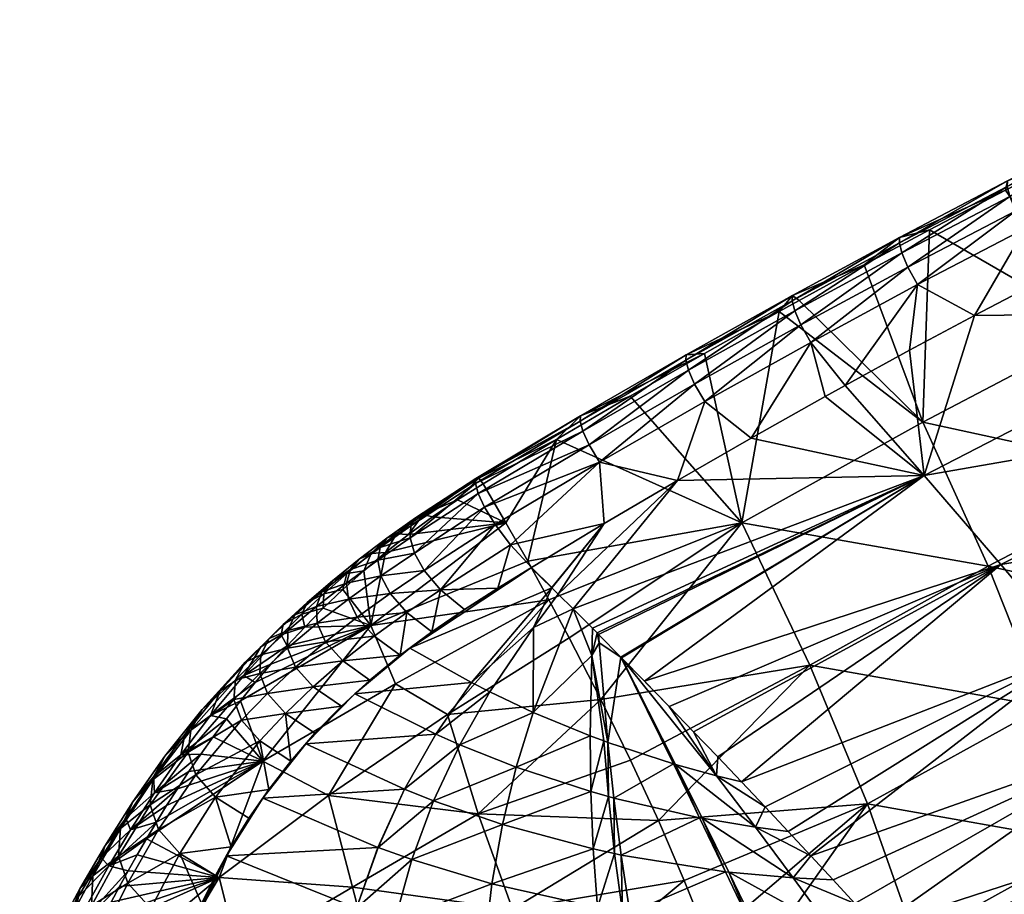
# Model space of a CAD drawing. Header units: millimetres. Extents: x -296 to 288, y -231 to 354.
# Tile 271 of 345: x -221 to -183, y 289 to 322. Entities that reach past the tile are written whole.
import ezdxf

# ---------------------------------------------------------------- set-up
doc = ezdxf.new("R2010")
doc.units = ezdxf.units.MM
doc.header["$MEASUREMENT"] = 0
doc.layers.add('Výchozí', color=7, linetype='Continuous', true_color=0x000000)

msp = doc.modelspace()

# ---------------------------------------------------------------- meshes
at = {"layer": 'Výchozí'}
mesh = msp.add_polyface(dxfattribs=at)
corners = [(-180.206, 317.247, 301.135), (-179.478, 310.497, 278.972), (-180.206, 317.247, 301.135), (-177.297, 318.704, 301.139), (-172.21, 314.106, 278.906), (-174.375, 320.134, 301.143), (-174.374, 320.135, 301.143), (-174.594, 320.1, 304.141), (-170.53, 322.24, 303.268), (-174.592, 320.313, 303.27), (-174.5, 319.711, 304.869), (-170.532, 322.025, 304.138), (-178.894, 317.995, 304.145), (-178.891, 318.205, 303.274), (-178.798, 317.608, 304.871), (-178.582, 317.066, 305.441), (-174.289, 319.166, 305.441), (-178.226, 316.393, 305.843), (-173.941, 318.489, 305.846), (-183.027, 315.903, 304.148), (-183.022, 316.111, 303.277), (-182.93, 315.518, 304.873), (-182.71, 314.979, 305.441), (-182.346, 314.309, 305.841), (-187.131, 313.756, 304.153), (-187.033, 313.374, 304.876), (-171.439, 321.538, 301.148), (-174.374, 320.135, 301.143), (-174.375, 320.134, 301.143), (-177.297, 318.704, 301.139), (-174.375, 320.134, 301.143), (-180.206, 317.247, 301.135), (-180.206, 317.247, 301.135), (-183.102, 315.764, 301.131), (-187.125, 313.963, 303.281), (-175.654, 315.415, 306.118), (-172.758, 316.831, 306.122), (-178.539, 313.971, 306.114), (-175.654, 315.415, 306.118), (-178.539, 313.971, 306.114), (-178.539, 313.971, 306.114)]
mesh.append_faces([[corners[k] for k in face] for face in [(0, 1, 2, 2), (1, 0, 3, 3), (4, 3, 5, 5), (4, 5, 6, 6), (7, 8, 9, 9), (10, 11, 7, 7), (12, 7, 9, 9), (12, 9, 13, 13), (14, 10, 7, 7), (14, 7, 12, 12), (15, 16, 10, 10), (15, 10, 14, 14), (17, 18, 16, 16), (17, 16, 15, 15), (19, 12, 13, 13), (19, 13, 20, 20), (21, 14, 12, 12), (21, 12, 19, 19), (22, 15, 14, 14), (22, 14, 21, 21), (23, 17, 15, 15), (23, 15, 22, 22), (24, 19, 20, 20), (25, 21, 19, 19), (26, 27, 9, 9), (28, 29, 13, 13), (30, 13, 9, 9), (9, 27, 30, 30), (13, 31, 32, 32), (33, 34, 20, 20), (20, 32, 33, 33), (13, 29, 31, 31), (13, 32, 20, 20), (18, 17, 35, 35), (18, 35, 36, 36), (17, 37, 38, 38), (39, 40, 17, 17)]])
mesh = msp.add_polyface(dxfattribs=at)
corners = [(-183.274, 301.535, 304.852), (-180.472, 298.199, 303.499), (-168.788, 303.924, 303.762), (-171.427, 307.493, 305.025), (-186.191, 304.923, 305.702), (-174.173, 311.109, 305.769), (-178.539, 313.971, 306.114), (-178.539, 313.971, 306.114), (-184.274, 311, 306.106), (-181.413, 312.499, 306.11), (-189.198, 308.336, 306.101), (-186.741, 309.678, 306.103), (-175.654, 315.415, 306.118), (-172.758, 316.831, 306.122), (-172.757, 316.832, 306.122), (-177.09, 304.956, 255.164), (-183.759, 301.468, 255.311), (-186.238, 306.944, 279.039), (-179.478, 310.497, 278.972), (-175.052, 299.582, 229.944), (-181.642, 296.144, 230.177), (-169.922, 308.494, 255.016), (-167.97, 303.063, 229.709), (-180.206, 317.247, 301.135), (-183.102, 315.764, 301.131), (-185.983, 314.252, 301.127), (-177.297, 318.704, 301.139), (-172.21, 314.106, 278.906), (-187.131, 313.756, 304.153), (-183.022, 316.111, 303.277), (-187.125, 313.963, 303.281), (-187.033, 313.374, 304.876), (-183.027, 315.903, 304.148), (-186.809, 312.838, 305.441), (-182.71, 314.979, 305.441), (-182.93, 315.518, 304.873), (-186.438, 312.17, 305.839), (-182.346, 314.309, 305.841), (-183.102, 315.764, 301.131), (-185.983, 314.252, 301.127), (-178.226, 316.393, 305.843), (-181.413, 312.499, 306.11), (-178.539, 313.971, 306.114), (-189.198, 308.336, 306.101), (-186.741, 309.678, 306.103), (-184.274, 311, 306.106), (-181.413, 312.499, 306.11), (-186.741, 309.678, 306.103), (-184.274, 311, 306.106)]
mesh.append_faces([[corners[k] for k in face] for face in [(0, 1, 2, 2), (0, 2, 3, 3), (4, 0, 3, 3), (4, 3, 5, 5), (6, 7, 5, 5), (8, 4, 5, 5), (8, 5, 9, 9), (7, 9, 5, 5), (10, 4, 11, 11), (4, 8, 11, 11), (12, 6, 5, 5), (5, 13, 12, 12), (14, 13, 5, 5), (15, 16, 17, 17), (15, 17, 18, 18), (19, 20, 16, 16), (19, 16, 15, 15), (21, 15, 18, 18), (22, 19, 15, 15), (23, 18, 24, 24), (24, 18, 25, 25), (17, 25, 18, 18), (18, 26, 27, 27), (28, 29, 30, 30), (31, 32, 28, 28), (33, 34, 35, 35), (33, 35, 31, 31), (36, 37, 34, 34), (36, 34, 33, 33), (38, 39, 30, 30), (40, 37, 41, 41), (40, 41, 42, 42), (36, 43, 44, 44), (37, 36, 45, 45), (37, 45, 46, 46), (36, 47, 48, 48)]])
mesh = msp.add_polyface(dxfattribs=at)
corners = [(-191.702, 311.148, 301.121), (-186.238, 306.944, 279.039), (-191.702, 311.148, 301.121), (-190.943, 311.568, 301.122), (-185.983, 314.252, 301.127), (-188.469, 312.921, 301.124), (-193.116, 303.12, 279.113), (-191.201, 311.556, 304.157), (-187.131, 313.756, 304.153), (-187.125, 313.963, 303.281), (-191.193, 311.761, 303.285), (-191.103, 311.177, 304.879), (-187.033, 313.374, 304.876), (-190.875, 310.643, 305.442), (-186.809, 312.838, 305.441), (-190.496, 309.978, 305.838), (-186.438, 312.17, 305.839), (-195.25, 309.295, 304.163), (-195.24, 309.498, 303.291), (-195.15, 308.918, 304.884), (-194.918, 308.388, 305.444), (-194.531, 307.725, 305.837), (-199.262, 306.981, 304.168), (-199.161, 306.606, 304.887), (-198.925, 306.079, 305.446), (-188.469, 312.921, 301.124), (-190.943, 311.568, 301.122), (-191.702, 311.148, 301.121), (-191.702, 311.148, 301.121), (-191.702, 311.148, 301.121), (-194.539, 309.554, 301.118), (-185.983, 314.252, 301.127), (-188.469, 312.921, 301.124), (-199.251, 307.181, 303.296), (-197.36, 307.932, 301.116), (-189.198, 308.336, 306.101), (-189.952, 307.918, 306.1), (-189.198, 308.336, 306.101), (-189.952, 307.918, 306.1), (-189.952, 307.918, 306.1)]
mesh.append_faces([[corners[k] for k in face] for face in [(0, 1, 2, 2), (3, 1, 0, 0), (4, 1, 5, 5), (5, 1, 3, 3), (1, 6, 2, 2), (7, 8, 9, 9), (7, 9, 10, 10), (11, 12, 8, 8), (11, 8, 7, 7), (13, 14, 12, 12), (13, 12, 11, 11), (15, 16, 14, 14), (15, 14, 13, 13), (17, 7, 10, 10), (17, 10, 18, 18), (19, 11, 7, 7), (19, 7, 17, 17), (20, 13, 11, 11), (20, 11, 19, 19), (21, 15, 13, 13), (21, 13, 20, 20), (22, 17, 18, 18), (23, 19, 17, 17), (24, 20, 19, 19), (10, 25, 26, 26), (10, 27, 28, 28), (29, 30, 18, 18), (28, 18, 10, 10), (10, 26, 27, 27), (9, 31, 32, 32), (9, 32, 10, 10), (33, 18, 30, 30), (33, 30, 34, 34), (16, 15, 35, 35), (15, 36, 37, 37), (38, 39, 15, 15)]])
mesh = msp.add_polyface(dxfattribs=at)
corners = [(-197.692, 297.992, 305.591), (-186.191, 304.923, 305.702), (-197.719, 298.019, 305.597), (-196.823, 297.106, 305.368), (-183.274, 301.535, 304.852), (-189.952, 307.918, 306.1), (-189.952, 307.918, 306.1), (-189.198, 308.336, 306.101), (-192.767, 306.337, 306.097), (-198.623, 298.935, 305.785), (-198.57, 298.881, 305.775), (-198.798, 299.112, 305.816), (-199.535, 299.852, 305.931), (-195.566, 304.728, 306.094), (-200.097, 300.414, 306.001), (-198.623, 298.935, 305.785), (-198.348, 303.091, 306.091), (-200.338, 300.654, 306.026), (-200.339, 300.655, 306.026), (-183.759, 301.468, 255.311), (-190.54, 297.713, 255.471), (-193.116, 303.12, 279.113), (-186.238, 306.944, 279.039), (-201.262, 301.656, 289.577), (-200.164, 306.282, 301.112), (-194.539, 309.554, 301.118), (-197.36, 307.932, 301.116), (-191.702, 311.148, 301.121), (-199.682, 298.749, 277.546), (-200.458, 300.197, 283.622), (-199.262, 306.981, 304.168), (-195.24, 309.498, 303.291), (-199.251, 307.181, 303.296), (-199.161, 306.606, 304.887), (-195.25, 309.295, 304.163), (-198.925, 306.079, 305.446), (-195.15, 308.918, 304.884), (-198.531, 305.419, 305.837), (-194.531, 307.725, 305.837), (-194.918, 308.388, 305.444), (-200.164, 306.282, 301.112), (-197.36, 307.932, 301.116), (-190.496, 309.978, 305.838), (-192.767, 306.337, 306.097), (-189.952, 307.918, 306.1), (-195.566, 304.728, 306.094), (-192.767, 306.337, 306.097), (-201.911, 302.288, 306.05), (-198.348, 303.091, 306.091), (-201.115, 301.427, 306.087), (-198.348, 303.091, 306.091)]
mesh.append_faces([[corners[k] for k in face] for face in [(0, 1, 2, 2), (3, 4, 1, 1), (5, 6, 1, 1), (7, 5, 1, 1), (8, 1, 6, 6), (1, 9, 10, 10), (11, 1, 12, 12), (13, 14, 12, 12), (1, 11, 15, 15), (16, 14, 13, 13), (17, 14, 16, 16), (18, 17, 16, 16), (13, 12, 1, 1), (1, 8, 13, 13), (2, 1, 10, 10), (19, 20, 21, 21), (19, 21, 22, 22), (21, 23, 24, 24), (25, 21, 26, 26), (26, 21, 24, 24), (25, 27, 21, 21), (21, 28, 29, 29), (23, 21, 29, 29), (30, 31, 32, 32), (33, 34, 30, 30), (35, 36, 33, 33), (37, 38, 39, 39), (37, 39, 35, 35), (40, 32, 41, 41), (42, 38, 43, 43), (42, 43, 44, 44), (38, 37, 45, 45), (38, 45, 46, 46), (47, 48, 37, 37), (37, 48, 45, 45), (47, 49, 50, 50)]])
mesh = msp.add_polyface(dxfattribs=at)
corners = [(-205.789, 302.677, 300.697), (-204.875, 303.345, 300.923), (-202.094, 303.125, 295.408), (-203.928, 303.99, 301.061), (-202.952, 304.605, 301.108), (-201.262, 301.656, 289.577), (-207.222, 299.223, 293.642), (-198.348, 303.091, 306.091), (-201.113, 301.425, 306.087), (-200.339, 300.655, 306.026), (-201.115, 301.427, 306.087), (-202.094, 303.125, 295.408), (-202.952, 304.605, 301.108), (-200.164, 306.282, 301.112), (-201.262, 301.656, 289.577), (-202.399, 300.638, 306.08), (-203.667, 299.826, 306.045), (-201.13, 301.414, 306.087), (-201.13, 301.414, 306.087), (-201.115, 301.427, 306.087), (-202.399, 300.638, 306.08), (-201.113, 301.425, 306.087), (-200.343, 300.651, 306.026), (-200.339, 300.655, 306.026), (-201.911, 302.288, 306.05), (-202.399, 300.638, 306.08), (-201.115, 301.427, 306.087), (-204.577, 300.578, 306.047), (-202.498, 303.057, 305.834), (-205.2, 301.302, 305.839), (-202.899, 303.714, 305.446), (-203.14, 304.239, 304.89), (-205.571, 301.968, 305.434), (-203.242, 304.61, 304.172), (-205.725, 302.545, 304.845), (-203.125, 304.814, 302.276), (-205.524, 303.308, 303.171), (-203.229, 304.809, 303.299), (-203.229, 304.809, 303.299), (-205.698, 303.002, 304.087), (-203.242, 304.61, 304.172), (-203.928, 303.99, 301.061), (-205.238, 303.433, 302.112), (-203.125, 304.814, 302.276), (-202.952, 304.605, 301.108), (-204.875, 303.345, 300.923), (-200.164, 306.282, 301.112), (-202.952, 304.605, 301.108), (-203.125, 304.814, 302.276), (-199.251, 307.181, 303.296), (-200.164, 306.282, 301.112), (-199.262, 306.981, 304.168), (-203.229, 304.809, 303.299), (-203.242, 304.61, 304.172), (-199.161, 306.606, 304.887), (-203.14, 304.239, 304.89), (-202.899, 303.714, 305.446), (-198.925, 306.079, 305.446), (-198.531, 305.419, 305.837), (-202.498, 303.057, 305.834), (-201.911, 302.288, 306.05)]
mesh.append_faces([[corners[k] for k in face] for face in [(0, 1, 2, 2), (3, 4, 2, 2), (3, 2, 1, 1), (5, 6, 2, 2), (7, 8, 9, 9), (7, 10, 8, 8), (11, 12, 13, 13), (14, 11, 13, 13), (15, 16, 17, 17), (18, 19, 20, 20), (21, 18, 22, 22), (19, 18, 21, 21), (23, 21, 22, 22), (24, 25, 26, 26), (25, 24, 27, 27), (27, 24, 28, 28), (27, 28, 29, 29), (30, 29, 28, 28), (31, 32, 30, 30), (33, 34, 31, 31), (35, 36, 37, 37), (38, 39, 40, 40), (41, 42, 43, 43), (44, 41, 43, 43), (45, 42, 41, 41), (46, 47, 48, 48), (48, 49, 50, 50), (51, 49, 52, 52), (51, 52, 53, 53), (54, 51, 53, 53), (54, 53, 55, 55), (52, 49, 48, 48), (55, 56, 57, 57), (55, 57, 54, 54), (58, 57, 56, 56), (58, 56, 59, 59), (60, 58, 59, 59)]])
mesh = msp.add_polyface(dxfattribs=at)
corners = [(-202.094, 303.125, 295.408), (-206.664, 301.991, 300.387), (-205.789, 302.677, 300.697), (-207.222, 299.223, 293.642), (-206.491, 300.43, 305.755), (-204.577, 300.578, 306.047), (-205.2, 301.302, 305.839), (-206.844, 301.103, 305.332), (-205.571, 301.968, 305.434), (-206.957, 301.698, 304.719), (-205.725, 302.545, 304.845), (-206.869, 302.185, 303.931), (-205.698, 303.002, 304.087), (-206.619, 302.532, 302.987), (-205.524, 303.308, 303.171), (-206.246, 302.706, 301.903), (-205.238, 303.433, 302.112), (-208.149, 300.832, 304.512), (-208.078, 300.216, 305.152), (-208.001, 301.349, 303.694), (-207.674, 301.735, 302.72), (-207.214, 301.959, 301.611), (-208.685, 300.92, 302.374), (-208.14, 301.197, 301.241), (-202.899, 303.714, 305.446), (-203.14, 304.239, 304.89), (-203.242, 304.61, 304.172), (-203.125, 304.814, 302.276), (-203.229, 304.809, 303.299), (-204.875, 303.345, 300.923), (-205.789, 302.677, 300.697), (-206.664, 301.991, 300.387), (-207.497, 301.291, 300.001), (-208.287, 300.584, 299.545)]
mesh.append_faces([[corners[k] for k in face] for face in [(0, 1, 2, 2), (3, 1, 0, 0), (4, 5, 6, 6), (7, 4, 6, 6), (7, 6, 8, 8), (9, 7, 8, 8), (9, 8, 10, 10), (11, 9, 10, 10), (11, 10, 12, 12), (13, 11, 12, 12), (13, 12, 14, 14), (15, 13, 14, 14), (15, 14, 16, 16), (17, 18, 7, 7), (17, 7, 9, 9), (19, 17, 9, 9), (19, 9, 11, 11), (20, 19, 11, 11), (20, 11, 13, 13), (21, 20, 13, 13), (21, 13, 15, 15), (22, 19, 20, 20), (23, 22, 20, 20), (23, 20, 21, 21), (24, 8, 6, 6), (25, 10, 8, 8), (26, 12, 10, 10), (27, 16, 14, 14), (28, 14, 12, 12), (16, 29, 30, 30), (16, 30, 15, 15), (21, 31, 32, 32), (21, 32, 23, 23), (31, 21, 15, 15), (31, 15, 30, 30), (33, 23, 32, 32)]])
mesh = msp.add_polyface(dxfattribs=at)
corners = [(-193.127, 293.273, 303.946), (-183.274, 301.535, 304.852), (-194.033, 294.224, 304.369), (-195.883, 296.142, 305.081), (-194.952, 295.18, 304.748), (-186.191, 304.923, 305.702), (-197.692, 297.992, 305.591), (-196.823, 297.106, 305.368), (-193.116, 303.12, 279.113), (-198.478, 296.411, 267.408), (-199.682, 298.749, 277.546), (-190.54, 297.713, 255.471), (-196.292, 291.802, 246.286), (-197.348, 294.096, 256.981), (-188.341, 292.438, 230.429), (-198.884, 295.022, 304.931), (-201.694, 293.833, 304.585), (-198.864, 292.903, 304.178), (-198.369, 294.83, 304.851), (-198.191, 292.713, 304.078), (-198.369, 294.83, 304.851), (-198.191, 292.713, 304.078), (-198.191, 292.713, 304.078), (-198.213, 294.773, 304.826), (-198.369, 294.83, 304.851), (-198.191, 292.713, 304.078), (-197.987, 292.657, 304.047), (-195.717, 293.955, 304.416), (-198.828, 298.072, 305.65), (-201.051, 295.916, 305.25), (-198.798, 299.112, 305.816), (-199.535, 299.852, 305.931), (-197.719, 298.019, 305.597), (-198.543, 298.563, 305.723), (-198.623, 298.935, 305.785), (-198.57, 298.881, 305.775), (-198.623, 298.935, 305.785), (-195.639, 293.932, 304.403), (-197.692, 297.992, 305.591), (-192.604, 291.555, 303.184), (-194.087, 293.507, 304.126), (-194.952, 295.18, 304.748), (-194.033, 294.224, 304.369), (-197.692, 297.992, 305.591), (-195.883, 296.142, 305.081), (-193.127, 293.273, 303.946), (-197.692, 297.992, 305.591), (-195.883, 296.142, 305.081), (-196.823, 297.106, 305.368)]
mesh.append_faces([[corners[k] for k in face] for face in [(0, 1, 2, 2), (1, 3, 4, 4), (5, 6, 7, 7), (3, 1, 7, 7), (1, 4, 2, 2), (8, 9, 10, 10), (11, 12, 13, 13), (13, 9, 11, 11), (14, 12, 11, 11), (8, 11, 9, 9), (15, 16, 17, 17), (18, 15, 17, 17), (18, 17, 19, 19), (20, 21, 22, 22), (23, 24, 25, 25), (23, 25, 26, 26), (27, 23, 26, 26), (28, 29, 15, 15), (30, 31, 28, 28), (18, 28, 15, 15), (23, 27, 32, 32), (23, 32, 33, 33), (28, 24, 23, 23), (33, 28, 23, 23), (28, 33, 34, 34), (33, 35, 36, 36), (33, 32, 35, 35), (28, 34, 30, 30), (32, 27, 37, 37), (32, 37, 38, 38), (39, 40, 37, 37), (41, 40, 42, 42), (37, 40, 38, 38), (43, 40, 44, 44), (45, 42, 40, 40), (40, 41, 44, 44), (46, 47, 48, 48)]])
mesh = msp.add_polyface(dxfattribs=at)
corners = [(-207.222, 299.223, 293.642), (-209.033, 299.872, 299.027), (-208.287, 300.584, 299.545), (-209.738, 299.16, 298.454), (-207.497, 301.291, 300.001), (-206.664, 301.991, 300.387), (-201.262, 301.656, 289.577), (-200.458, 300.197, 283.622), (-206.283, 296.996, 285.184), (-204.312, 295.839, 277.546), (-200.458, 300.197, 283.622), (-199.682, 298.749, 277.546), (-207.26, 297.141, 305.551), (-205.74, 298.359, 305.855), (-206.111, 298.084, 305.798), (-205.74, 298.359, 305.855), (-204.909, 298.977, 305.957), (-206.111, 298.084, 305.798), (-204.909, 298.977, 305.957), (-205.74, 298.359, 305.855), (-203.667, 299.826, 306.045), (-205.74, 298.359, 305.855), (-203.4, 297.052, 305.572), (-200.343, 300.651, 306.026), (-201.13, 301.414, 306.087), (-201.13, 301.414, 306.087), (-201.036, 299.144, 305.889), (-201.051, 295.916, 305.25), (-199.535, 299.852, 305.931), (-203.397, 297.05, 305.571), (-200.342, 300.65, 306.025), (-200.338, 300.654, 306.026), (-200.339, 300.655, 306.026), (-200.097, 300.414, 306.001), (-200.338, 300.654, 306.026), (-200.097, 300.414, 306.001), (-206.491, 300.43, 305.755), (-205.859, 299.711, 305.969), (-204.577, 300.578, 306.047), (-207.743, 299.532, 305.593), (-207.102, 298.811, 305.816), (-208.078, 300.216, 305.152), (-206.844, 301.103, 305.332), (-208.946, 298.602, 305.342), (-208.294, 297.871, 305.573), (-209.264, 299.302, 304.883), (-203.667, 299.826, 306.045), (-202.399, 300.638, 306.08), (-206.111, 298.084, 305.798), (-204.909, 298.977, 305.957)]
mesh.append_faces([[corners[k] for k in face] for face in [(0, 1, 2, 2), (3, 1, 0, 0), (4, 0, 2, 2), (4, 5, 0, 0), (0, 6, 7, 7), (0, 7, 8, 8), (9, 8, 10, 10), (9, 10, 11, 11), (12, 13, 14, 14), (15, 16, 17, 17), (18, 19, 20, 20), (21, 22, 23, 23), (21, 23, 24, 24), (25, 20, 19, 19), (26, 27, 28, 28), (29, 30, 23, 23), (29, 23, 22, 22), (30, 31, 32, 32), (30, 32, 23, 23), (33, 34, 30, 30), (30, 26, 33, 33), (28, 35, 26, 26), (30, 29, 26, 26), (36, 37, 38, 38), (39, 40, 37, 37), (39, 37, 36, 36), (41, 39, 36, 36), (41, 36, 42, 42), (43, 44, 40, 40), (43, 40, 39, 39), (45, 39, 41, 41), (46, 47, 38, 38), (48, 49, 37, 37), (48, 37, 40, 40), (49, 46, 38, 38), (49, 38, 37, 37), (48, 40, 44, 44)]])
mesh = msp.add_polyface(dxfattribs=at)
corners = [(-211.624, 297.045, 296.467), (-211.032, 297.744, 297.169), (-207.222, 299.223, 293.642), (-210.404, 298.45, 297.832), (-209.738, 299.16, 298.454), (-209.264, 299.302, 304.883), (-208.946, 298.602, 305.342), (-207.743, 299.532, 305.593), (-209.294, 299.943, 304.219), (-208.078, 300.216, 305.152), (-208.149, 300.832, 304.512), (-209.086, 300.492, 303.374), (-208.001, 301.349, 303.694), (-208.685, 300.92, 302.374), (-210.39, 298.359, 304.52), (-210.086, 297.636, 304.993), (-210.383, 299.029, 303.837), (-210.39, 298.359, 304.52), (-210.118, 299.617, 302.972), (-209.646, 300.092, 301.95), (-209.018, 300.424, 300.799), (-208.14, 301.197, 301.241), (-211.408, 298.097, 303.368), (-211.091, 298.728, 302.49), (-210.553, 299.255, 301.455), (-209.849, 299.646, 300.291), (-212.003, 297.83, 301.932), (-211.406, 298.412, 300.892), (-210.631, 298.866, 299.723), (-212.059, 297.315, 298.435), (-208.287, 300.584, 299.545), (-209.033, 299.872, 299.027), (-209.738, 299.16, 298.454), (-210.404, 298.45, 297.832)]
mesh.append_faces([[corners[k] for k in face] for face in [(0, 1, 2, 2), (3, 4, 2, 2), (5, 6, 7, 7), (8, 5, 9, 9), (8, 9, 10, 10), (11, 8, 10, 10), (11, 10, 12, 12), (13, 11, 12, 12), (14, 15, 6, 6), (14, 6, 5, 5), (16, 17, 5, 5), (16, 5, 8, 8), (18, 16, 8, 8), (18, 8, 11, 11), (19, 18, 11, 11), (19, 11, 13, 13), (20, 19, 13, 13), (20, 13, 21, 21), (22, 17, 16, 16), (23, 22, 16, 16), (23, 16, 18, 18), (24, 23, 18, 18), (24, 18, 19, 19), (25, 24, 19, 19), (25, 19, 20, 20), (26, 22, 23, 23), (27, 26, 23, 23), (27, 23, 24, 24), (28, 27, 24, 24), (28, 24, 25, 25), (29, 27, 28, 28), (20, 30, 31, 31), (20, 31, 25, 25), (30, 20, 21, 21), (25, 31, 32, 32), (25, 32, 28, 28), (28, 32, 33, 33)]])
mesh = msp.add_polyface(dxfattribs=at)
corners = [(-181.976, 280.787, 293.11), (-181.976, 280.787, 293.11), (-171.09, 286.278, 293.416), (-183.01, 282.033, 294.744), (-181.99, 280.804, 293.133), (-171.09, 286.278, 293.416), (-173.1, 288.96, 296.574), (-184.097, 283.315, 296.264), (-185.246, 284.645, 297.689), (-175.353, 291.869, 299.332), (-188.012, 287.759, 300.495), (-187.223, 286.882, 299.774), (-177.817, 294.958, 301.648), (-183.274, 301.535, 304.852), (-193.127, 293.273, 303.946), (-180.472, 298.199, 303.499), (-186.453, 286.017, 299.012), (-190.494, 290.468, 302.411), (-186.453, 286.017, 299.012), (-188.821, 288.65, 301.175), (-189.648, 289.553, 301.814), (-191.356, 291.394, 302.966), (-192.234, 292.329, 303.478), (-181.642, 296.144, 230.177), (-188.341, 292.438, 230.429), (-190.54, 297.713, 255.471), (-183.759, 301.468, 255.311), (-179.895, 290.947, 203.872), (-186.524, 287.27, 204.222), (-178.528, 285.855, 176.635), (-185.097, 282.183, 177.087), (-177.548, 280.844, 148.701), (-173.373, 294.353, 203.549), (-175.052, 299.582, 229.944), (-172.064, 289.249, 176.215), (-171.134, 284.249, 148.179), (-193.576, 285.025, 212.79), (-192.144, 280.572, 189.478), (-192.822, 282.793, 201.219), (-190.061, 282.557, 296.773), (-184.097, 283.315, 296.264), (-185.246, 284.645, 297.689), (-191.631, 285.776, 299.63), (-186.453, 286.017, 299.012), (-189.769, 287.726, 300.745), (-186.453, 286.017, 299.012), (-187.223, 286.882, 299.774), (-186.453, 286.017, 299.012), (-188.012, 287.759, 300.495), (-188.821, 288.65, 301.175), (-188.012, 287.759, 300.495)]
mesh.append_faces([[corners[k] for k in face] for face in [(0, 1, 2, 2), (3, 4, 5, 5), (6, 7, 3, 3), (6, 8, 7, 7), (8, 6, 9, 9), (10, 11, 9, 9), (12, 10, 9, 9), (13, 14, 15, 15), (9, 11, 16, 16), (17, 12, 15, 15), (8, 9, 18, 18), (12, 19, 10, 10), (20, 19, 12, 12), (17, 15, 21, 21), (17, 20, 12, 12), (15, 22, 21, 21), (15, 14, 22, 22), (23, 24, 25, 25), (23, 25, 26, 26), (27, 28, 24, 24), (27, 24, 23, 23), (29, 30, 28, 28), (29, 28, 27, 27), (31, 30, 29, 29), (32, 27, 23, 23), (32, 23, 33, 33), (34, 29, 27, 27), (35, 31, 29, 29), (36, 24, 28, 28), (37, 38, 28, 28), (37, 28, 30, 30), (39, 40, 41, 41), (42, 43, 44, 44), (44, 45, 46, 46), (47, 42, 41, 41), (44, 48, 49, 49), (50, 44, 46, 46)]])
mesh = msp.add_polyface(dxfattribs=at)
corners = [(-211.33, 294.06, 287.153), (-207.222, 299.223, 293.642), (-206.283, 296.996, 285.184), (-208.833, 292.762, 277.546), (-204.312, 295.839, 277.546), (-198.478, 296.411, 267.408), (-204.312, 295.839, 277.546), (-199.682, 298.749, 277.546), (-208.833, 292.762, 277.546), (-204.312, 295.839, 277.546), (-203.144, 292.064, 262.589), (-198.478, 296.411, 267.408), (-197.348, 294.096, 256.981), (-205.951, 292.997, 304.121), (-211.327, 292.657, 303.373), (-206.956, 290.783, 302.903), (-205.946, 292.995, 304.121), (-206.951, 290.781, 302.902), (-204.838, 292.559, 303.979), (-205.663, 290.323, 302.752), (-202.221, 291.657, 303.638), (-204.759, 295.09, 305.003), (-207.828, 296.623, 305.382), (-209.698, 294.719, 304.564), (-204.755, 295.088, 305.003), (-203.844, 294.686, 304.881), (-201.694, 293.833, 304.585), (-198.864, 292.903, 304.178), (-203.4, 297.052, 305.572), (-205.74, 298.359, 305.855), (-203.397, 297.05, 305.571), (-202.698, 296.693, 305.478), (-201.051, 295.916, 305.25), (-198.884, 295.022, 304.931), (-207.26, 297.141, 305.551), (-208.342, 296.153, 305.207), (-207.828, 296.623, 305.382), (-201.036, 299.144, 305.889), (-198.828, 298.072, 305.65), (-199.535, 299.852, 305.931), (-207.26, 297.141, 305.551), (-207.828, 296.623, 305.382), (-205.74, 298.359, 305.855), (-206.111, 298.084, 305.798), (-208.294, 297.871, 305.573), (-207.26, 297.141, 305.551)]
mesh.append_faces([[corners[k] for k in face] for face in [(0, 1, 2, 2), (3, 2, 4, 4), (5, 6, 7, 7), (8, 9, 10, 10), (5, 10, 6, 6), (11, 12, 10, 10), (13, 14, 15, 15), (16, 13, 15, 15), (16, 15, 17, 17), (18, 16, 17, 17), (18, 17, 19, 19), (20, 18, 19, 19), (21, 22, 23, 23), (21, 23, 13, 13), (24, 21, 13, 13), (24, 13, 16, 16), (25, 24, 16, 16), (25, 16, 18, 18), (26, 25, 18, 18), (26, 18, 20, 20), (27, 26, 20, 20), (28, 29, 22, 22), (28, 22, 21, 21), (30, 28, 21, 21), (30, 21, 24, 24), (31, 30, 24, 24), (31, 24, 25, 25), (32, 31, 25, 25), (32, 25, 26, 26), (33, 32, 26, 26), (34, 35, 36, 36), (37, 30, 31, 31), (31, 32, 37, 37), (38, 39, 32, 32), (40, 41, 42, 42), (43, 44, 45, 45)]])
mesh = msp.add_polyface(dxfattribs=at)
corners = [(-210.404, 298.45, 297.832), (-207.222, 299.223, 293.642), (-211.032, 297.744, 297.169), (-212.185, 296.352, 295.733), (-211.624, 297.045, 296.467), (-211.33, 294.06, 287.153), (-209.349, 295.124, 304.761), (-209.698, 294.719, 304.564), (-207.828, 296.623, 305.382), (-208.342, 296.153, 305.207), (-210.086, 297.636, 304.993), (-209.421, 296.891, 305.231), (-208.294, 297.871, 305.573), (-208.946, 298.602, 305.342), (-211.154, 296.639, 304.545), (-210.473, 295.874, 304.787), (-211.447, 297.39, 304.063), (-211.154, 296.639, 304.545), (-210.39, 298.359, 304.52), (-211.408, 298.097, 303.368), (-211.447, 297.39, 304.063), (-210.39, 298.359, 304.52), (-212.143, 295.619, 304), (-212.43, 296.403, 303.514), (-212.143, 295.619, 304), (-212.364, 297.15, 302.816), (-212.43, 296.403, 303.514), (-212.003, 297.83, 301.932), (-214.066, 295.242, 301.491), (-213.64, 296.03, 300.622), (-212.95, 296.732, 299.595), (-211.406, 298.412, 300.892), (-212.059, 297.315, 298.435), (-214.3, 295.079, 298.113), (-213.323, 295.791, 296.984), (-207.26, 297.141, 305.551), (-208.342, 296.153, 305.207), (-211.032, 297.744, 297.169), (-211.624, 297.045, 296.467), (-210.631, 298.866, 299.723), (-210.404, 298.45, 297.832), (-212.185, 296.352, 295.733), (-212.715, 295.667, 294.97), (-211.032, 297.744, 297.169), (-212.185, 296.352, 295.733)]
mesh.append_faces([[corners[k] for k in face] for face in [(0, 1, 2, 2), (3, 4, 1, 1), (1, 5, 3, 3), (6, 7, 8, 8), (6, 8, 9, 9), (10, 11, 12, 12), (10, 12, 13, 13), (14, 15, 11, 11), (14, 11, 10, 10), (16, 17, 10, 10), (16, 10, 18, 18), (19, 20, 21, 21), (22, 15, 14, 14), (23, 24, 17, 17), (23, 17, 16, 16), (25, 26, 20, 20), (25, 20, 19, 19), (27, 25, 19, 19), (28, 26, 25, 25), (29, 28, 25, 25), (29, 25, 27, 27), (30, 29, 27, 27), (30, 27, 31, 31), (32, 30, 31, 31), (33, 29, 30, 30), (34, 33, 30, 30), (34, 30, 32, 32), (35, 12, 11, 11), (35, 11, 36, 36), (36, 11, 15, 15), (32, 37, 38, 38), (32, 38, 34, 34), (39, 40, 32, 32), (34, 41, 42, 42), (32, 40, 43, 43), (34, 38, 44, 44)]])
mesh = msp.add_polyface(dxfattribs=at)
corners = [(-213.217, 294.99, 294.181), (-211.33, 294.06, 287.153), (-213.693, 294.322, 293.369), (-214.146, 293.663, 292.536), (-212.185, 296.352, 295.733), (-212.715, 295.667, 294.97), (-214.577, 293.012, 291.685), (-214.987, 292.371, 290.817), (-206.283, 296.996, 285.184), (-208.833, 292.762, 277.546), (-215.751, 291.114, 289.037), (-212.988, 289.646, 277.546), (-215.378, 291.738, 289.934), (-206.956, 290.783, 302.903), (-211.327, 292.657, 303.373), (-212.706, 290.469, 301.812), (-205.951, 292.997, 304.121), (-209.698, 294.719, 304.564), (-212.531, 290.807, 302.067), (-212.706, 290.469, 301.812), (-211.859, 291.898, 302.861), (-211.327, 292.657, 303.373), (-211.107, 292.987, 303.58), (-211.859, 291.898, 302.861), (-210.271, 294.065, 304.217), (-211.107, 292.987, 303.58), (-211.327, 292.657, 303.373), (-211.327, 292.657, 303.373), (-209.698, 294.719, 304.564), (-210.271, 294.065, 304.217), (-209.698, 294.719, 304.564), (-209.349, 295.124, 304.761), (-212.143, 295.619, 304), (-211.443, 294.829, 304.243), (-210.473, 295.874, 304.787), (-213.872, 293.54, 302.649), (-213.125, 292.695, 302.886), (-214.165, 294.401, 302.175), (-213.872, 293.54, 302.649), (-212.143, 295.619, 304), (-212.43, 296.403, 303.514), (-214.066, 295.242, 301.491), (-212.43, 296.403, 303.514), (-214.446, 294.304, 295.408), (-214.3, 295.079, 298.113), (-213.323, 295.791, 296.984), (-208.342, 296.153, 305.207), (-209.349, 295.124, 304.761), (-211.107, 292.987, 303.58), (-210.271, 294.065, 304.217), (-212.531, 290.807, 302.067), (-211.859, 291.898, 302.861), (-214.488, 290.555, 301.234), (-212.715, 295.667, 294.97), (-213.217, 294.99, 294.181), (-213.693, 294.322, 293.369)]
mesh.append_faces([[corners[k] for k in face] for face in [(0, 1, 2, 2), (2, 1, 3, 3), (4, 1, 5, 5), (5, 1, 0, 0), (1, 6, 3, 3), (1, 7, 6, 6), (8, 9, 1, 1), (10, 1, 11, 11), (12, 7, 1, 1), (1, 9, 11, 11), (13, 14, 15, 15), (16, 17, 14, 14), (18, 19, 20, 20), (21, 22, 23, 23), (24, 25, 26, 26), (27, 20, 19, 19), (24, 26, 28, 28), (29, 30, 31, 31), (32, 33, 34, 34), (35, 36, 33, 33), (35, 33, 32, 32), (37, 38, 39, 39), (37, 39, 40, 40), (41, 37, 42, 42), (43, 44, 45, 45), (46, 34, 47, 47), (33, 48, 49, 49), (49, 47, 34, 34), (49, 34, 33, 33), (36, 50, 51, 51), (36, 51, 48, 48), (36, 48, 33, 33), (50, 36, 52, 52), (45, 53, 43, 43), (43, 53, 54, 54), (55, 43, 54, 54)]])
mesh = msp.add_polyface(dxfattribs=at)
corners = [(-211.33, 294.06, 287.153), (-215.751, 291.114, 289.037), (-215.378, 291.738, 289.934), (-215.295, 291.463, 301.015), (-214.488, 290.555, 301.234), (-213.125, 292.695, 302.886), (-213.872, 293.54, 302.649), (-215.614, 292.406, 300.572), (-215.295, 291.463, 301.015), (-213.872, 293.54, 302.649), (-214.165, 294.401, 302.175), (-215.511, 293.349, 299.928), (-214.066, 295.242, 301.491), (-215.051, 294.252, 299.101), (-213.64, 296.03, 300.622), (-214.3, 295.079, 298.113), (-216.824, 290.456, 298.772), (-216.74, 291.5, 298.187), (-216.272, 292.517, 297.423), (-215.486, 293.466, 296.493), (-214.446, 294.304, 295.408), (-217.341, 290.835, 295.626), (-217.797, 289.709, 296.312), (-216.539, 291.901, 294.767), (-215.453, 292.858, 293.737), (-217.482, 290.384, 292.96), (-216.363, 291.454, 291.99), (-217.189, 290.09, 290.182), (-214.146, 293.663, 292.536), (-213.693, 294.322, 293.369), (-213.693, 294.322, 293.369), (-214.577, 293.012, 291.685), (-214.987, 292.371, 290.817), (-215.378, 291.738, 289.934), (-215.751, 291.114, 289.037)]
mesh.append_faces([[corners[k] for k in face] for face in [(0, 1, 2, 2), (3, 4, 5, 5), (3, 5, 6, 6), (7, 8, 9, 9), (7, 9, 10, 10), (11, 7, 10, 10), (11, 10, 12, 12), (13, 11, 12, 12), (13, 12, 14, 14), (15, 13, 14, 14), (16, 8, 7, 7), (17, 16, 7, 7), (17, 7, 11, 11), (18, 17, 11, 11), (18, 11, 13, 13), (19, 18, 13, 13), (19, 13, 15, 15), (20, 19, 15, 15), (21, 22, 17, 17), (21, 17, 18, 18), (23, 21, 18, 18), (23, 18, 19, 19), (24, 23, 19, 19), (24, 19, 20, 20), (25, 21, 23, 23), (26, 25, 23, 23), (26, 23, 24, 24), (27, 25, 26, 26), (28, 24, 29, 29), (24, 20, 30, 30), (24, 28, 31, 31), (31, 26, 24, 24), (32, 26, 31, 31), (26, 32, 33, 33), (26, 33, 27, 27), (34, 27, 33, 33)]])
mesh = msp.add_polyface(dxfattribs=at)
corners = [(-203.144, 292.064, 262.589), (-197.348, 294.096, 256.981), (-196.292, 291.802, 246.286), (-195.311, 289.527, 235.343), (-201.844, 288.437, 246.748), (-196.292, 291.802, 246.286), (-188.341, 292.438, 230.429), (-194.406, 287.269, 224.171), (-195.311, 289.527, 235.343), (-196.292, 291.802, 246.286), (-193.576, 285.025, 212.79), (-198.776, 290.727, 303.173), (-202.621, 289.398, 302.393), (-198.614, 288.502, 301.906), (-197.957, 290.547, 303.06), (-197.662, 288.341, 301.787), (-197.957, 290.547, 303.06), (-197.709, 290.495, 303.025), (-197.662, 288.341, 301.787), (-193.744, 289.858, 302.451), (-197.373, 288.295, 301.751), (-198.864, 292.903, 304.178), (-202.221, 291.657, 303.638), (-198.191, 292.713, 304.078), (-198.191, 292.713, 304.078), (-198.191, 292.713, 304.078), (-197.957, 290.547, 303.06), (-198.191, 292.713, 304.078), (-197.987, 292.657, 304.047), (-194.729, 291.909, 303.538), (-194.627, 291.89, 303.521), (-193.621, 289.844, 302.433), (-195.717, 293.955, 304.416), (-195.639, 293.932, 304.403), (-189.769, 287.726, 300.745), (-191.163, 289.625, 302.056), (-190.494, 290.468, 302.411), (-192.604, 291.555, 303.184), (-189.648, 289.553, 301.814), (-191.356, 291.394, 302.966), (-189.648, 289.553, 301.814), (-188.821, 288.65, 301.175), (-193.127, 293.273, 303.946), (-194.087, 293.507, 304.126), (-192.234, 292.329, 303.478), (-192.234, 292.329, 303.478)]
mesh.append_faces([[corners[k] for k in face] for face in [(0, 1, 2, 2), (3, 4, 5, 5), (6, 7, 8, 8), (8, 9, 6, 6), (10, 7, 6, 6), (11, 12, 13, 13), (14, 11, 13, 13), (14, 13, 15, 15), (16, 14, 15, 15), (17, 16, 18, 18), (19, 17, 20, 20), (21, 22, 11, 11), (23, 21, 11, 11), (23, 11, 14, 14), (24, 25, 26, 26), (27, 14, 16, 16), (28, 27, 16, 16), (28, 16, 17, 17), (29, 28, 17, 17), (29, 17, 19, 19), (30, 29, 19, 19), (30, 19, 31, 31), (32, 28, 29, 29), (33, 32, 29, 29), (33, 29, 30, 30), (31, 34, 35, 35), (35, 36, 37, 37), (35, 38, 36, 36), (36, 39, 37, 37), (40, 35, 41, 41), (35, 37, 30, 30), (35, 30, 31, 31), (37, 33, 30, 30), (42, 43, 44, 44), (45, 43, 37, 37), (39, 45, 37, 37)]])
mesh = msp.add_polyface(dxfattribs=at)
corners = [(-211.532, 282.683, 250.517), (-216.165, 284.343, 268.952), (-212.255, 286.725, 266.245), (-206.92, 285.44, 248.284), (-207.925, 289.269, 264.067), (-201.844, 288.437, 246.748), (-203.144, 292.064, 262.589), (-206.082, 281.801, 232.658), (-200.74, 285.001, 231.063), (-212.988, 289.646, 277.546), (-208.833, 292.762, 277.546), (-208.833, 292.762, 277.546), (-196.292, 291.802, 246.286), (-207.771, 288.474, 301.35), (-212.706, 290.469, 301.812), (-214.44, 286.771, 298.572), (-208.709, 284.629, 298.19), (-207.765, 288.472, 301.349), (-208.702, 284.627, 298.19), (-206.316, 288.001, 301.203), (-206.316, 288.001, 301.203), (-207.029, 284.15, 298.069), (-202.89, 287.077, 300.852), (-202.89, 287.077, 300.852), (-203.07, 283.263, 297.78), (-198.377, 286.246, 300.378), (-207.771, 288.474, 301.35), (-212.706, 290.469, 301.812), (-207.771, 288.474, 301.35), (-207.765, 288.472, 301.349), (-206.956, 290.783, 302.903), (-212.706, 290.469, 301.812), (-206.951, 290.781, 302.902), (-207.765, 288.472, 301.349), (-205.663, 290.323, 302.752), (-206.316, 288.001, 301.203), (-202.621, 289.398, 302.393), (-202.89, 287.077, 300.852), (-198.614, 288.502, 301.906), (-202.221, 291.657, 303.638), (-198.776, 290.727, 303.173), (-212.706, 290.469, 301.812), (-212.531, 290.807, 302.067), (-213.129, 289.722, 301.211), (-213.66, 288.647, 300.299), (-212.706, 290.469, 301.812), (-213.129, 289.722, 301.211), (-214.488, 290.555, 301.234), (-213.129, 289.722, 301.211), (-212.531, 290.807, 302.067)]
mesh.append_faces([[corners[k] for k in face] for face in [(0, 1, 2, 2), (3, 0, 2, 2), (3, 2, 4, 4), (5, 3, 4, 4), (5, 4, 6, 6), (7, 0, 3, 3), (8, 7, 3, 3), (8, 3, 5, 5), (2, 1, 9, 9), (10, 4, 9, 9), (9, 4, 2, 2), (11, 6, 4, 4), (6, 12, 5, 5), (13, 14, 15, 15), (13, 15, 16, 16), (17, 13, 16, 16), (17, 16, 18, 18), (19, 17, 18, 18), (20, 18, 21, 21), (22, 20, 21, 21), (23, 21, 24, 24), (25, 23, 24, 24), (26, 27, 28, 28), (26, 28, 29, 29), (30, 31, 26, 26), (32, 30, 26, 26), (32, 26, 33, 33), (34, 32, 33, 33), (34, 33, 35, 35), (36, 34, 35, 35), (36, 35, 37, 37), (38, 36, 37, 37), (39, 34, 36, 36), (40, 39, 36, 36), (41, 42, 43, 43), (44, 45, 46, 46), (47, 48, 49, 49)]])
mesh = msp.add_polyface(dxfattribs=at)
corners = [(-217.393, 288.116, 284.387), (-212.988, 289.646, 277.546), (-217.683, 287.54, 283.429), (-216.778, 289.292, 286.277), (-217.092, 288.7, 285.336), (-216.966, 286.307, 277.546), (-217.962, 286.97, 282.464), (-216.45, 289.891, 287.207), (-216.108, 290.499, 288.128), (-215.751, 291.114, 289.037), (-216.165, 284.343, 268.952), (-216.966, 286.307, 277.546), (-212.988, 289.646, 277.546), (-214.44, 286.771, 298.572), (-214.549, 286.539, 298.339), (-214.92, 285.512, 297.302), (-214.44, 286.771, 298.572), (-214.131, 287.585, 299.34), (-214.549, 286.539, 298.339), (-212.706, 290.469, 301.812), (-213.66, 288.647, 300.299), (-214.131, 287.585, 299.34), (-214.44, 286.771, 298.572), (-216.461, 289.427, 299.168), (-215.585, 288.456, 299.361), (-214.488, 290.555, 301.234), (-215.295, 291.463, 301.015), (-216.824, 290.456, 298.772), (-215.295, 291.463, 301.015), (-217.423, 287.457, 297.16), (-216.469, 286.423, 297.32), (-217.845, 288.568, 296.824), (-217.797, 289.709, 296.312), (-216.74, 291.5, 298.187), (-218.226, 285.564, 295.028), (-217.188, 284.469, 295.148), (-217.482, 290.384, 292.96), (-218.286, 289.211, 293.738), (-217.341, 290.835, 295.626), (-213.66, 288.647, 300.299), (-213.129, 289.722, 301.211), (-214.549, 286.539, 298.339), (-214.131, 287.585, 299.34), (-214.92, 285.512, 297.302), (-215.25, 284.504, 296.231), (-217.189, 290.09, 290.182), (-216.108, 290.499, 288.128), (-216.45, 289.891, 287.207), (-215.751, 291.114, 289.037), (-216.108, 290.499, 288.128), (-218.636, 287.482, 286.421), (-216.778, 289.292, 286.277), (-217.092, 288.7, 285.336)]
mesh.append_faces([[corners[k] for k in face] for face in [(0, 1, 2, 2), (3, 1, 4, 4), (1, 0, 4, 4), (5, 6, 2, 2), (1, 5, 2, 2), (1, 7, 8, 8), (3, 7, 1, 1), (9, 1, 8, 8), (10, 11, 12, 12), (13, 14, 15, 15), (16, 17, 18, 18), (19, 20, 21, 21), (19, 21, 22, 22), (23, 24, 25, 25), (23, 25, 26, 26), (27, 23, 28, 28), (29, 30, 24, 24), (29, 24, 23, 23), (31, 29, 23, 23), (31, 23, 27, 27), (32, 31, 27, 27), (32, 27, 33, 33), (34, 35, 30, 30), (34, 30, 29, 29), (36, 37, 38, 38), (25, 39, 40, 40), (24, 41, 42, 42), (24, 39, 25, 25), (39, 24, 42, 42), (30, 43, 41, 41), (30, 41, 24, 24), (30, 44, 43, 43), (45, 46, 47, 47), (45, 48, 49, 49), (50, 47, 51, 51), (52, 50, 51, 51)]])
mesh = msp.add_polyface(dxfattribs=at)
corners = [(-218.98, 284.758, 278.541), (-218.739, 285.302, 279.531), (-216.966, 286.307, 277.546), (-219.213, 284.22, 277.546), (-218.489, 285.851, 280.515), (-218.23, 286.408, 281.493), (-217.962, 286.97, 282.464), (-218.716, 286.752, 294.761), (-218.226, 285.564, 295.028), (-217.423, 287.457, 297.16), (-217.845, 288.568, 296.824), (-218.717, 287.984, 294.334), (-217.797, 289.709, 296.312), (-218.286, 289.211, 293.738), (-217.341, 290.835, 295.626), (-219.468, 285.015, 292.605), (-219.526, 286.328, 292.273), (-219.13, 287.646, 291.775), (-218.333, 288.917, 291.087), (-217.482, 290.384, 292.96), (-217.189, 290.09, 290.182), (-220.575, 284.701, 287.673), (-219.81, 286.132, 287.181), (-218.636, 287.482, 286.421), (-220.451, 284.816, 285.162), (-219.269, 286.237, 284.48), (-219.85, 285.03, 282.505), (-216.45, 289.891, 287.207), (-217.092, 288.7, 285.336), (-217.393, 288.116, 284.387), (-217.683, 287.54, 283.429), (-218.489, 285.851, 280.515), (-218.739, 285.302, 279.531), (-217.962, 286.97, 282.464), (-218.489, 285.851, 280.515), (-218.23, 286.408, 281.493), (-218.23, 286.408, 281.493)]
mesh.append_faces([[corners[k] for k in face] for face in [(0, 1, 2, 2), (3, 0, 2, 2), (2, 4, 5, 5), (1, 4, 2, 2), (6, 2, 5, 5), (7, 8, 9, 9), (7, 9, 10, 10), (11, 7, 10, 10), (11, 10, 12, 12), (13, 11, 12, 12), (13, 12, 14, 14), (15, 8, 7, 7), (16, 15, 7, 7), (16, 7, 11, 11), (17, 16, 11, 11), (17, 11, 13, 13), (18, 17, 13, 13), (18, 13, 19, 19), (20, 18, 19, 19), (21, 16, 17, 17), (22, 21, 17, 17), (22, 17, 18, 18), (23, 22, 18, 18), (23, 18, 20, 20), (24, 21, 22, 22), (25, 24, 22, 22), (25, 22, 23, 23), (26, 24, 25, 25), (20, 27, 23, 23), (23, 28, 29, 29), (23, 29, 25, 25), (29, 30, 25, 25), (26, 31, 32, 32), (25, 30, 33, 33), (25, 33, 26, 26), (34, 26, 35, 35), (33, 36, 26, 26)]])
mesh = msp.add_polyface(dxfattribs=at)
corners = [(-194.406, 287.269, 224.171), (-200.74, 285.001, 231.063), (-195.311, 289.527, 235.343), (-201.844, 288.437, 246.748), (-193.576, 285.025, 212.79), (-199.792, 281.691, 215.375), (-192.822, 282.793, 201.219), (-193.576, 285.025, 212.79), (-192.822, 282.793, 201.219), (-193.576, 285.025, 212.79), (-186.524, 287.27, 204.222), (-198.377, 286.246, 300.378), (-203.07, 283.263, 297.78), (-197.853, 282.584, 297.388), (-197.305, 286.111, 300.262), (-196.613, 282.502, 297.293), (-197.305, 286.111, 300.262), (-196.613, 282.502, 297.293), (-196.979, 286.074, 300.227), (-196.237, 282.483, 297.264), (-191.793, 285.777, 299.649), (-191.631, 285.776, 299.63), (-190.247, 282.544, 296.788), (-190.061, 282.557, 296.773), (-198.614, 288.502, 301.906), (-202.89, 287.077, 300.852), (-198.377, 286.246, 300.378), (-197.662, 288.341, 301.787), (-197.305, 286.111, 300.262), (-197.662, 288.341, 301.787), (-197.305, 286.111, 300.262), (-197.305, 286.111, 300.262), (-197.373, 288.295, 301.751), (-197.305, 286.111, 300.262), (-196.979, 286.074, 300.227), (-192.765, 287.81, 301.154), (-196.979, 286.074, 300.227), (-191.793, 285.777, 299.649), (-192.621, 287.802, 301.135), (-191.793, 285.777, 299.649), (-191.631, 285.776, 299.63), (-197.957, 290.547, 303.06), (-197.709, 290.495, 303.025), (-193.744, 289.858, 302.451), (-193.621, 289.844, 302.433), (-185.246, 284.645, 297.689), (-189.769, 287.726, 300.745), (-191.163, 289.625, 302.056), (-188.821, 288.65, 301.175)]
mesh.append_faces([[corners[k] for k in face] for face in [(0, 1, 2, 2), (2, 1, 3, 3), (1, 0, 4, 4), (1, 4, 5, 5), (6, 5, 7, 7), (8, 9, 10, 10), (11, 12, 13, 13), (14, 11, 13, 13), (14, 13, 15, 15), (16, 14, 15, 15), (16, 15, 17, 17), (18, 16, 17, 17), (18, 17, 19, 19), (20, 18, 19, 19), (21, 20, 22, 22), (21, 22, 23, 23), (24, 25, 26, 26), (27, 24, 26, 26), (27, 26, 28, 28), (29, 27, 30, 30), (29, 30, 31, 31), (32, 29, 31, 31), (32, 33, 34, 34), (35, 32, 34, 34), (35, 36, 37, 37), (38, 35, 39, 39), (38, 39, 40, 40), (41, 27, 29, 29), (42, 29, 32, 32), (43, 32, 35, 35), (44, 43, 35, 35), (44, 35, 38, 38), (23, 45, 21, 21), (46, 38, 40, 40), (44, 38, 46, 46), (47, 46, 48, 48)]])

doc.saveas('drawing.dxf')
